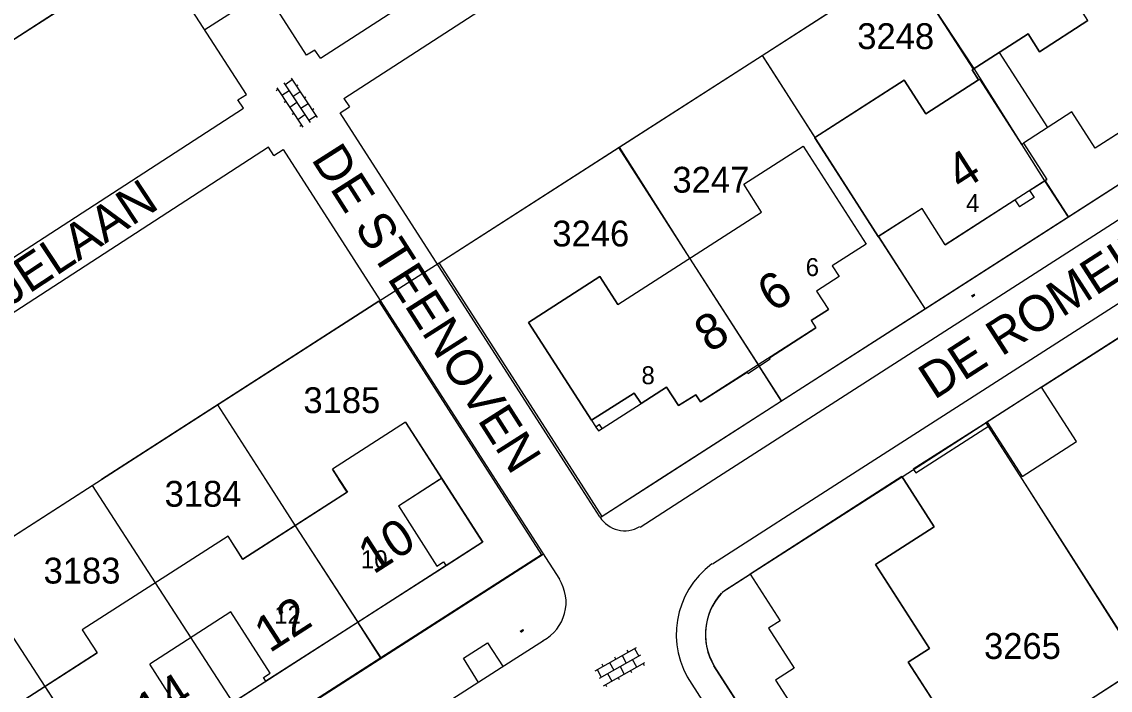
# Model space of a CAD drawing. Extents: x 148816 to 151297, y 399515 to 402500.
# Drawn here: x 150658.2 to 150734, y 400985.3 to 401031.9 of the extents above; entities that cross this region are included whole.
import ezdxf

# ---------------------------------------------------------------- set-up
doc = ezdxf.new("R2010")
doc.units = 0
for name, color, linetype in [('B01 Hoofdgebouw  [D] Norm', 7, 'Continuous'), ('B01 Hoofdgebouw  [T] Norm', 7, 'Continuous'), ('B01 Hoofdgebouw secundair [T] Gem', 7, 'Continuous'), ('B01 hoofgebouw', 7, 'Continuous'), ('B02 Bijgebouw  [T] Norm', 7, 'Continuous'), ('B07 Tussenmuur  [T] Norm', 7, 'Continuous'), ('G01 perceelsgrens', 7, 'Continuous'), ('S02 Open verharding  Norm', 7, 'Continuous'), ('T01 Muur  [T] Norm', 7, 'Continuous'), ('T04 Haag heg  [D] Gem', 7, 'Continuous'), ('T04 Haag heg  [D] Norm', 7, 'Continuous'), ('V00 Kant verharding algemeen  [T] Norm', 7, 'Continuous'), ('V00 Kant verharding algemeen secundair  [T] Gem', 7, 'Continuous'), ('Z01 perceelnummer', 7, 'Continuous'), ('Z02 huisnummer', 7, 'Continuous'), ('Z02 Huisnummer  [Tekst] Norm', 7, 'Continuous'), ('Z06 straatnaam', 7, 'Continuous')]:
    doc.layers.add(name, color=color, linetype=linetype)

msp = doc.modelspace()

# ---------------------------------------------------------------- linework, layer by layer
at = {"layer": 'B01 Hoofdgebouw  [D] Norm'}
for p, q in [((150724.865, 401027.847), (150724.936, 401027.892)), ((150724.936, 401027.892), (150727.862, 401023.352)), ((150727.862, 401023.352), (150727.981, 401023.429))]:
    msp.add_line(p, q, dxfattribs=at)
at = {"layer": 'B01 Hoofdgebouw  [T] Norm'}
for p, q in [((150732.483, 401031.975), (150729.111, 401029.805)), ((150728.31, 401031.05), (150724.416, 401028.545)), ((150729.111, 401029.805), (150728.31, 401031.05)), ((150726.299, 401029.756), (150729.668, 401024.519)), ((150724.416, 401028.545), (150724.865, 401027.847)), ((150719.689, 401027.836), (150713.44, 401023.817)), ((150721.198, 401025.489), (150719.689, 401027.836)), ((150724.865, 401027.847), (150721.198, 401025.489)), ((150739.498, 401027.264), (150732.985, 401023.078)), ((150731.356, 401025.611), (150727.981, 401023.429)), ((150732.985, 401023.078), (150731.356, 401025.611)), ((150713.44, 401023.817), (150717.876, 401016.92)), ((150727.981, 401023.429), (150729.609, 401020.897)), ((150708.51, 401020.575), (150712.642, 401023.227)), ((150712.642, 401023.227), (150717.022, 401016.401)), ((150709.752, 401018.639), (150708.51, 401020.575)), ((150728.415, 401020.129), (150729.609, 401020.897)), ((150728.728, 401019.642), (150727.711, 401018.994)), ((150728.415, 401020.129), (150728.728, 401019.642)), ((150720.924, 401018.874), (150717.876, 401016.92)), ((150722.539, 401016.356), (150720.924, 401018.874)), ((150722.539, 401016.356), (150727.398, 401019.481)), ((150727.398, 401019.481), (150727.711, 401018.994)), ((150699.732, 401012.201), (150709.752, 401018.639)), ((150717.022, 401016.401), (150714.669, 401014.882)), ((150704.739, 401015.418), (150709.571, 401007.898)), ((150714.669, 401014.882), (150715.147, 401014.142)), ((150698.49, 401014.137), (150693.525, 401010.95)), ((150699.732, 401012.201), (150698.49, 401014.137)), ((150715.147, 401014.142), (150713.584, 401013.134)), ((150713.584, 401013.134), (150714.413, 401011.848)), ((150713.213, 401011.075), (150714.413, 401011.848)), ((150693.525, 401010.95), (150697.9, 401004.133)), ((150710.297, 401008.482), (150713.538, 401010.571)), ((150713.213, 401011.075), (150713.538, 401010.571)), ((150708.793, 401007.399), (150710.351, 401008.399)), ((150710.351, 401008.399), (150710.297, 401008.482)), ((150705.494, 401005.405), (150708.739, 401007.482)), ((150708.793, 401007.399), (150708.739, 401007.482)), ((150697.9, 401004.133), (150700.867, 401006.029)), ((150700.867, 401006.029), (150701.355, 401005.294)), ((150701.355, 401005.294), (150703.134, 401006.429)), ((150703.134, 401006.429), (150703.961, 401005.151)), ((150703.961, 401005.151), (150705.162, 401005.912)), ((150705.162, 401005.912), (150705.494, 401005.405)), ((150684.946, 401003.986), (150679.856, 401000.717)), ((150680.888, 400999.11), (150679.856, 401000.717)), ((150680.888, 400999.11), (150680.316, 401000)), ((150719.202, 401000), (150708.964, 400993.407)), ((150719.519, 401000.204), (150719.202, 401000)), ((150719.519, 401000.204), (150719.65, 401000)), ((150719.65, 401000), (150721.768, 400996.711)), ((150680.888, 400999.11), (150673.622, 400994.443)), ((150721.768, 400996.711), (150717.682, 400994.08)), ((150672.591, 400996.051), (150662.421, 400989.526)), ((150673.622, 400994.443), (150672.591, 400996.051)), ((150687.777, 400993.989), (150675.232, 400985.944)), ((150717.682, 400994.08), (150721.445, 400988.237)), ((150708.964, 400993.407), (150711.044, 400990.161)), ((150672.786, 400990.774), (150667.131, 400987.14)), ((150711.044, 400990.161), (150710.23, 400989.637)), ((150662.421, 400989.526), (150663.463, 400987.918)), ((150710.23, 400989.637), (150712.016, 400986.863)), ((150656.191, 400983.251), (150663.463, 400987.918)), ((150721.445, 400988.237), (150719.965, 400987.284)), ((150719.965, 400987.284), (150722.347, 400983.585)), ((150712.016, 400986.863), (150710.722, 400986.012)), ((150710.722, 400986.012), (150715.234, 400979.005))]:
    msp.add_line(p, q, dxfattribs=at)
msp.add_lwpolyline([(150698.195, 401003.655), (150698.381, 401003.382), (150698.643, 401003.56), (150698.457, 401003.833)], close=True, dxfattribs=at)
for points in [[(150684.45, 400998.165), (150687.141, 400993.962), (150687.603, 400994.259), (150687.776, 400993.99)], [(150675.232, 400985.944), (150675.06, 400986.213), (150675.523, 400986.51), (150672.786, 400990.774)], [(150670.502, 400982.91), (150670.329, 400983.179), (150669.867, 400982.882), (150667.131, 400987.14)]]:
    msp.add_lwpolyline(points, dxfattribs=at)
at = {"layer": 'B01 Hoofdgebouw secundair [T] Gem'}
for p, q in [((150698.643, 401003.56), (150701.355, 401005.294)), ((150697.9, 401004.133), (150698.195, 401003.655)), ((150690.333, 400995.628), (150687.777, 400993.989)), ((150670.502, 400982.91), (150675.232, 400985.944))]:
    msp.add_line(p, q, dxfattribs=at)
at = {"layer": 'B01 hoofgebouw'}
for points in [[(150734.516, 401035.006), (150739.498, 401027.264), (150732.985, 401023.078), (150731.356, 401025.611), (150727.981, 401023.429), (150729.609, 401020.897), (150722.539, 401016.356), (150720.922, 401018.881), (150717.868, 401016.925), (150713.449, 401023.825), (150719.689, 401027.836), (150721.198, 401025.489), (150724.865, 401027.847), (150724.416, 401028.545), (150728.31, 401031.05), (150729.111, 401029.805), (150732.483, 401031.975), (150731.704, 401033.186)], [(150693.525, 401010.95), (150698.49, 401014.137), (150699.732, 401012.201), (150709.752, 401018.639), (150708.51, 401020.575), (150712.642, 401023.227), (150717.022, 401016.401), (150714.669, 401014.882), (150715.147, 401014.142), (150713.584, 401013.134), (150714.413, 401011.848), (150713.213, 401011.075), (150713.538, 401010.571), (150705.494, 401005.405), (150705.162, 401005.912), (150703.961, 401005.151), (150703.134, 401006.429), (150701.355, 401005.294), (150700.867, 401006.029), (150697.9, 401004.133), (150693.525, 401010.95)], [(150684.946, 401003.986), (150679.863, 401000.723), (150680.327, 401000)], [(150684.946, 401003.986), (150687.515, 401000)], [(150687.528, 401000), (150684.964, 401003.985)], [(150680.327, 401000), (150680.898, 400999.11), (150673.622, 400994.439), (150672.586, 400996.052), (150662.428, 400989.532), (150663.463, 400987.918), (150656.178, 400983.242), (150655.143, 400984.855), (150650.06, 400981.592), (150655.426, 400973.232)], [(150655.426, 400973.232), (150690.32, 400995.661), (150687.528, 401000)], [(150687.515, 401000), (150690.333, 400995.628), (150655.429, 400973.243)], [(150719.203, 401000), (150708.964, 400993.407), (150711.044, 400990.161), (150710.23, 400989.637), (150712.016, 400986.863), (150710.722, 400986.012), (150715.234, 400979.005)], [(150715.237, 400979.015), (150722.347, 400983.585), (150719.965, 400987.284), (150721.445, 400988.237), (150717.682, 400994.08), (150721.768, 400996.711), (150719.661, 401000)], [(150719.65, 401000), (150719.519, 401000.204), (150719.234, 401000.02), (150719.203, 401000)], [(150719.661, 401000), (150719.535, 401000.197)], [(150721.768, 400996.711), (150719.65, 401000)]]:
    msp.add_lwpolyline(points, dxfattribs=at)
at = {"layer": 'B02 Bijgebouw  [T] Norm'}
for p, q in [((150684.946, 401003.986), (150687.451, 401000.099)), ((150684.45, 400998.165), (150687.451, 401000.099)), ((150684.45, 400998.165), (150687.297, 401000)), ((150690.333, 400995.628), (150687.452, 401000.099)), ((150690.333, 400995.628), (150687.516, 401000))]:
    msp.add_line(p, q, dxfattribs=at)
msp.add_lwpolyline([(150731.681, 401002.651), (150729.244, 401006.435), (150725.461, 401003.998), (150727.897, 401000.215)], close=True, dxfattribs=at)
at = {"layer": 'B07 Tussenmuur  [T] Norm'}
for p, q in [((150677.274, 400996.784), (150681.634, 400990.05)), ((150667.519, 400992.8), (150669.99, 400988.977)), ((150659.83, 400985.586), (150664.228, 400978.886))]:
    msp.add_line(p, q, dxfattribs=at)
at = {"layer": 'G01 perceelsgrens'}
for points in [[(150667.348, 401036.953), (150644.274, 401021.993)], [(150709.778, 401029.545), (150715.661, 401033.332), (150719.738, 401035.957)], [(150731.125, 401018.291), (150729.474, 401020.811), (150724.551, 401028.632), (150719.738, 401035.957)], [(150699.83, 401023.154), (150709.778, 401029.545)], [(150709.778, 401029.545), (150710.136, 401029.006), (150717.868, 401016.925), (150721.133, 401011.87)], [(150744.067, 401026.596), (150731.125, 401018.291)], [(150687.284, 401015.091), (150699.83, 401023.154)], [(150699.83, 401023.154), (150704.738, 401015.417), (150711.146, 401005.454)], [(150731.125, 401018.291), (150721.133, 401011.87)], [(150744.454, 401016.19), (150733.431, 401009.102), (150725.373, 401003.942)], [(150683.087, 401012.424), (150687.284, 401015.091)], [(150696.995, 401000), (150687.284, 401015.091)], [(150671.851, 401005.2), (150683.087, 401012.424)], [(150683.087, 401012.424), (150691.057, 401000)], [(150721.133, 401011.87), (150711.146, 401005.454)], [(150663.764, 401000), (150671.851, 401005.2)], [(150671.851, 401005.2), (150675.202, 401000)], [(150711.146, 401005.454), (150702.662, 401000)], [(150719.535, 401000.197), (150725.373, 401003.942)], [(150725.373, 401003.942), (150727.889, 401000)], [(150663.12, 400999.586), (150663.764, 401000)], [(150675.202, 401000), (150677.274, 400996.784), (150683.238, 400987.572)], [(150691.057, 401000), (150694.423, 400994.754), (150683.238, 400987.572)], [(150698.653, 400997.423), (150696.995, 401000)], [(150702.662, 401000), (150698.653, 400997.423)], [(150707.155, 400992.266), (150708.971, 400993.427), (150719.228, 401000)], [(150719.228, 401000), (150719.535, 401000.197)], [(150727.889, 401000), (150735.264, 400988.446)], [(150654.38, 400993.967), (150663.12, 400999.586)], [(150663.12, 400999.586), (150667.519, 400992.8), (150674.518, 400981.973)], [(150654.38, 400993.967), (150659.83, 400985.586), (150665.791, 400976.37)], [(150683.238, 400987.572), (150674.518, 400981.973)], [(150715.172, 400973.454), (150706.452, 400987.028)], [(150715.172, 400973.454), (150736.211, 400986.967)]]:
    msp.add_lwpolyline(points, dxfattribs=at)
for centre, radius, start, end in [((150710.042, 400989.211), 4.203, 133.38042, 171.23366), ((150710.032, 400989.211), 4.193, 171.21249, 211.37616)]:
    msp.add_arc(centre, radius, start, end, dxfattribs=at)
at = {"layer": 'S02 Open verharding  Norm'}
for p, q in [((150676.976, 401027.967), (150678.804, 401025.22)), ((150676.06, 401027.178), (150675.935, 401027.095)), ((150675.977, 401027.303), (150677.805, 401024.555)), ((150676.476, 401027.635), (150678.304, 401024.888)), ((150677.059, 401027.842), (150676.559, 401027.51)), ((150677.336, 401027.426), (150677.461, 401027.509)), ((150676.836, 401027.094), (150676.337, 401026.761)), ((150677.613, 401027.01), (150677.113, 401026.678)), ((150677.89, 401026.594), (150678.015, 401026.677)), ((150676.614, 401026.345), (150676.489, 401026.262)), ((150677.39, 401026.261), (150676.891, 401025.929)), ((150678.167, 401026.177), (150677.667, 401025.845)), ((150678.444, 401025.761), (150678.569, 401025.844)), ((150677.168, 401025.513), (150677.043, 401025.43)), ((150677.445, 401025.096), (150677.944, 401025.429)), ((150678.721, 401025.345), (150678.221, 401025.013)), ((150677.722, 401024.68), (150677.597, 401024.597)), ((150724.375, 401012.792), (150724.569, 401012.916)), ((150724.42, 401012.75), (150724.388, 401012.8)), ((150724.407, 401012.741), (150724.601, 401012.866)), ((150724.422, 401012.84), (150724.43, 401012.827)), ((150724.462, 401012.777), (150724.47, 401012.764)), ((150724.472, 401012.854), (150724.504, 401012.804)), ((150724.506, 401012.894), (150724.514, 401012.881)), ((150724.546, 401012.831), (150724.554, 401012.818)), ((150724.588, 401012.858), (150724.556, 401012.908)), ((150692.945, 400989.425), (150693.139, 400989.549)), ((150692.99, 400989.382), (150692.958, 400989.433)), ((150692.978, 400989.374), (150693.171, 400989.498)), ((150692.992, 400989.472), (150693, 400989.46)), ((150693.032, 400989.409), (150693.041, 400989.397)), ((150693.042, 400989.487), (150693.074, 400989.436)), ((150693.076, 400989.526), (150693.084, 400989.514)), ((150693.117, 400989.463), (150693.125, 400989.451)), ((150693.159, 400989.49), (150693.126, 400989.541)), ((150698.159, 400986.679), (150701.035, 400988.298)), ((150698.454, 400986.156), (150701.329, 400987.776)), ((150700.033, 400987.734), (150700.327, 400987.211)), ((150700.468, 400987.979), (150700.395, 400988.11)), ((150700.904, 400988.225), (150701.198, 400987.702)), ((150698.726, 400986.998), (150698.652, 400987.129)), ((150698.748, 400985.633), (150701.624, 400987.253)), ((150699.161, 400987.243), (150699.456, 400986.72)), ((150699.597, 400987.489), (150699.523, 400987.619)), ((150699.892, 400986.966), (150700.186, 400986.443)), ((150701.057, 400986.934), (150700.763, 400987.457)), ((150701.493, 400987.179), (150701.567, 400987.049)), ((150698.29, 400986.752), (150698.585, 400986.23)), ((150699.02, 400986.475), (150699.315, 400985.952)), ((150699.75, 400986.198), (150699.824, 400986.067)), ((150700.622, 400986.689), (150700.695, 400986.558)), ((150698.879, 400985.707), (150698.953, 400985.576))]:
    msp.add_line(p, q, dxfattribs=at)
at = {"layer": 'T01 Muur  [T] Norm'}
msp.add_lwpolyline([(150725.461, 401003.998), (150720.317, 401000.718), (150720.485, 401000.457), (150725.615, 401003.759)], dxfattribs=at)
at = {"layer": 'T04 Haag heg  [D] Gem'}
for p, q in [((150709.778, 401029.545), (150731.897, 401043.762)), ((150719.742, 401035.949), (150724.486, 401028.59)), ((150687.284, 401015.091), (150709.778, 401029.545)), ((150709.787, 401029.551), (150713.459, 401023.829)), ((150699.787, 401023.125), (150704.739, 401015.418)), ((150729.493, 401020.822), (150731.125, 401018.291)), ((150717.888, 401016.927), (150721.133, 401011.87)), ((150683.087, 401012.424), (150663.764, 401000)), ((150711.141, 401005.453), (150709.571, 401007.898)), ((150671.851, 401005.2), (150675.202, 401000)), ((150725.526, 401003.702), (150727.889, 401000)), ((150675.202, 401000), (150677.255, 400996.776)), ((150727.889, 401000), (150744.811, 400973.528)), ((150663.12, 400999.586), (150667.519, 400992.8)), ((150654.38, 400993.967), (150659.83, 400985.586)), ((150683.238, 400987.552), (150681.634, 400990.05)), ((150736.211, 400986.967), (150726.682, 400980.832))]:
    msp.add_line(p, q, dxfattribs=at)
msp.add_lwpolyline([(150650.066, 400981.6), (150645.683, 400988.375), (150663.442, 400999.793)], dxfattribs=at)
at = {"layer": 'T04 Haag heg  [D] Norm'}
msp.add_line((150644.274, 401021.993), (150667.348, 401036.953), dxfattribs=at)
at = {"layer": 'V00 Kant verharding algemeen  [T] Norm'}
for p, q in [((150679.024, 401029.351), (150721.698, 401056.986)), ((150678.058, 401029.574), (150674.141, 401035.691)), ((150680.659, 401026.555), (150681.039, 401025.965)), ((150680.386, 401025.545), (150681.039, 401025.965)), ((150696.8, 401000), (150680.386, 401025.545)), ((150706.426, 401000), (150744.981, 401024.791)), ((150675.769, 401022.578), (150676.422, 401022.998)), ((150676.422, 401022.998), (150691.201, 401000)), ((150744.876, 401018.839), (150715.508, 401000)), ((150707.014, 400992.158), (150708.964, 400993.407))]:
    msp.add_line(p, q, dxfattribs=at)
for points in [[(150633.778, 401000), (150673.663, 401025.879), (150673.281, 401026.461), (150673.863, 401026.84), (150667.331, 401036.986), (150650.085, 401058.386), (150653.936, 401061.519), (150668.235, 401043.773), (150668.235, 401043.773)], [(150680.659, 401026.555), (150723.579, 401054.362), (150723.966, 401053.785), (150724.532, 401054.151)], [(150724.532, 401054.151), (150744.053, 401026.587), (150702.648, 401000)], [(150679.024, 401029.351), (150678.642, 401029.928), (150678.058, 401029.574)], [(150675.769, 401022.578), (150675.395, 401023.156), (150639.717, 401000)], [(150729.244, 401006.435), (150745.745, 401016.98)], [(150691.201, 401000), (150695.663, 400993.057)], [(150698.476, 400997.392), (150696.8, 401000)], [(150702.648, 401000), (150698.509, 400997.342)], [(150701.281, 400996.692), (150706.426, 401000)], [(150715.508, 401000), (150706.32, 400994.106)], [(150645.307, 400963.195), (150694.538, 400994.808)], [(150694.551, 400988.764), (150691.607, 400986.874), (150674.046, 400975.595), (150656.655, 400964.438), (150648.019, 400958.941)], [(150690.037, 400985.866), (150688.981, 400987.547), (150690.663, 400988.626), (150691.741, 400986.96)], [(150730.014, 400950.296), (150706.424, 400987.028)], [(150704.882, 400985.737), (150727.549, 400950.278)]]:
    msp.add_lwpolyline(points, dxfattribs=at)
for centre, radius, start, end in [((150700.219, 400998.492), 2.061, 212.25365, 300.66028), ((150709.929, 400989.198), 6.119, 126.51954, 214.44272), ((150693.118, 400991.444), 3.013, 298.08884, 32.37252), ((150710.143, 400989.204), 4.309, 138.02082, 210.32923)]:
    msp.add_arc(centre, radius, start, end, dxfattribs=at)
at = {"layer": 'V00 Kant verharding algemeen secundair  [T] Gem'}
msp.add_line((150675.192, 401034.05), (150670.972, 401031.331), dxfattribs=at)

# ---------------------------------------------------------------- texts
at = {"layer": 'Z01 perceelnummer'}
for s, p in [('3248', (150716.412, 401029.992)), ('3247', (150703.54, 401019.99)), ('3246', (150695.175, 401016.24)), ('3185', (150677.837, 401004.629)), ('3184', (150668.17, 400998.105)), ('3183', (150659.74, 400992.752)), ('3265', (150725.241, 400987.499))]:
    msp.add_text(s, height=1.8, dxfattribs=at).set_placement(p)
at = {"layer": 'Z02 huisnummer'}
for s, rotation, p in [('4', 32.70423, (150723.658, 401020.046)), ('6', 32.70423, (150710.524, 401011.607)), ('8', 32.70423, (150706.13, 401008.784)), ('10', 32.67328, (150682.712, 400993.353)), ('12', 32.75244, (150675.483, 400987.879)), ('14', 32.75244, (150667.186, 400982.542))]:
    msp.add_text(s, height=2.5, rotation=rotation, dxfattribs=at).set_placement(p)
at = {"layer": 'Z02 Huisnummer  [Tekst] Norm'}
for s, p in [('4', (150723.987, 401018.636)), ('6', (150712.822, 401014.178)), ('8', (150701.382, 401006.641)), ('10', (150681.839, 400993.815)), ('12', (150675.804, 400989.954))]:
    msp.add_text(s, height=1.25, dxfattribs=at).set_placement(p)
at = {"layer": 'Z06 straatnaam'}
for s, rotation, p in [('DE STEENOVEN', 302.49757, (150678.341, 401022.323)), ('KASTANJELAAN', 33.3722, (150646.173, 401004.649)), ('DE ROMEIN', 32.83165, (150721.775, 401005.519))]:
    msp.add_text(s, height=2.5, rotation=rotation, dxfattribs=at).set_placement(p)

doc.saveas('drawing.dxf')
